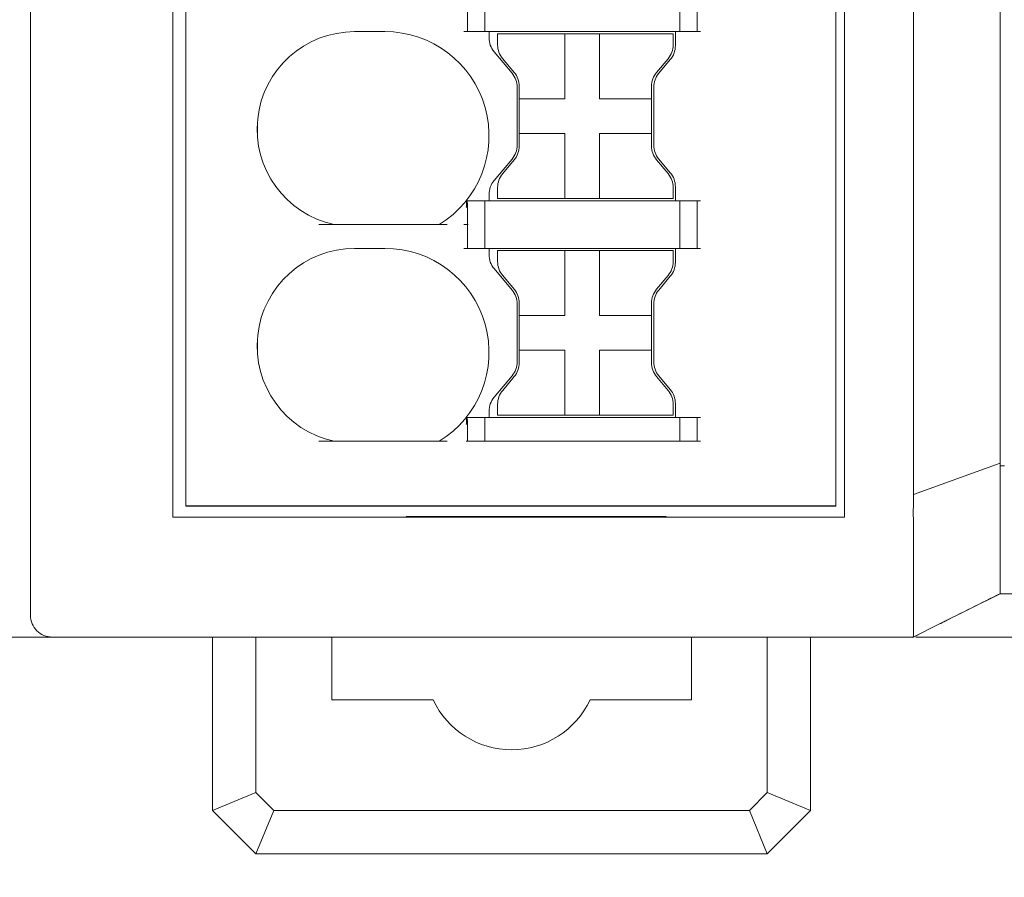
# Model space of a CAD drawing. Header units: millimetres. Extents: x -1114 to 1396, y -630 to 631.
# Tile 581 of 656: x 344 to 367, y 107 to 127. Entities that reach past the tile are written whole.
import ezdxf

# ---------------------------------------------------------------- set-up
doc = ezdxf.new("R2010")
doc.units = ezdxf.units.MM
doc.header["$MEASUREMENT"] = 0

msp = doc.modelspace()

# ---------------------------------------------------------------- linework, layer by layer
msp.add_line((362.6757, 115.9), (347.6757, 115.9))
at = {"lineweight": 18}
for points, knots in [([(1038.9843, -629.7647), (1038.9843, -629.7647), (-1111.4882, -629.7647), (-1111.4882, -629.7647), (-1111.4882, -629.7647), (-1111.4882, -629.7647), (-1111.4882, 630.7883), (-1111.4882, 630.7883), (-1111.4882, 630.7883), (-1111.4882, 630.7883), (1038.9843, 630.7883), (1038.9843, 630.7883)], [0, 0, 0, 0, 0.3333333, 0.3333333, 0.3333333, 0.3333333, 0.6666667, 0.6666667, 0.6666667, 0.6666667, 1, 1, 1, 1]), ([(364.4624, 116.8332), (364.4619, 117.3343), (364.462, 117.8353), (364.4621, 118.3364), (364.4621, 118.3364), (364.4621, 118.8375), (364.4621, 119.3385), (364.4621, 119.8396), (364.4621, 119.8396), (364.462, 120.8418), (364.4621, 121.8439), (364.4621, 122.846), (364.4621, 122.846), (364.4621, 124.8503), (364.4621, 126.8546), (364.4621, 128.8589), (364.4621, 128.8589), (364.4621, 132.8675), (364.4621, 136.876), (364.4621, 140.8846)], [0, 0, 0, 0, 0.2, 0.2, 0.2, 0.2, 0.4, 0.4, 0.4, 0.4, 0.6, 0.6, 0.6, 0.6, 0.8, 0.8, 0.8, 0.8, 1, 1, 1, 1]), ([(366.4621, 140.8846), (366.4621, 136.9741), (366.4621, 133.0635), (366.4621, 129.153), (366.4621, 129.153), (366.4621, 127.1977), (366.4621, 125.2425), (366.4621, 123.2872), (366.4621, 123.2872), (366.4621, 122.3095), (366.4621, 121.3319), (366.4621, 120.3543), (366.4621, 120.3543), (366.4621, 119.3766), (366.4621, 118.399), (366.4621, 117.4214)], [0, 0, 0, 0, 0.25, 0.25, 0.25, 0.25, 0.5, 0.5, 0.5, 0.5, 0.75, 0.75, 0.75, 0.75, 1, 1, 1, 1]), ([(351.571, 126.85), (350.4202, 126.85), (349.4549, 125.9816), (349.3335, 124.8372), (349.3335, 124.8372), (349.2122, 123.6928), (349.974, 122.6413), (351.0993, 122.4)], [0, 0, 0, 0, 0.5, 0.5, 0.5, 0.5, 1, 1, 1, 1]), ([(351.571, 126.85), (350.4202, 126.85), (349.4549, 125.9816), (349.3335, 124.8372), (349.3335, 124.8372), (349.2122, 123.6928), (349.974, 122.6413), (351.0993, 122.4)], [0, 0, 0, 0, 0.5, 0.5, 0.5, 0.5, 1, 1, 1, 1]), ([(353.519, 122.4), (354.438, 122.9595), (354.8724, 124.0622), (354.5819, 125.0981), (354.5819, 125.0981), (354.2913, 126.134), (353.3469, 126.85), (352.271, 126.85)], [0, 0, 0, 0, 0.5, 0.5, 0.5, 0.5, 1, 1, 1, 1]), ([(353.519, 122.4), (354.438, 122.9595), (354.8724, 124.0622), (354.5819, 125.0981), (354.5819, 125.0981), (354.2913, 126.134), (353.3469, 126.85), (352.271, 126.85)], [0, 0, 0, 0, 0.5, 0.5, 0.5, 0.5, 1, 1, 1, 1]), ([(354.1464, 122.7969), (354.1484, 122.8141), (354.1503, 122.8313), (354.1519, 122.8481), (354.1519, 122.8481), (354.153, 122.8602), (354.1539, 122.8722), (354.1545, 122.8841), (354.1545, 122.8841), (354.1554, 122.9006), (354.1558, 122.9172), (354.1547, 122.9291), (354.1547, 122.9291), (354.1539, 122.9377), (354.1523, 122.9439), (354.1507, 122.95)], [0, 0, 0, 0, 0.25, 0.25, 0.25, 0.25, 0.5, 0.5, 0.5, 0.5, 0.75, 0.75, 0.75, 0.75, 1, 1, 1, 1]), ([(354.1507, 122.95), (354.1532, 122.95), (354.156, 122.95), (354.1585, 122.95), (354.1585, 122.95), (354.1609, 122.95), (354.1631, 122.95), (354.1645, 122.95)], [0, 0, 0, 0, 0.5, 0.5, 0.5, 0.5, 1, 1, 1, 1]), ([(354.1645, 122.95), (354.1683, 122.934), (354.1723, 122.8951), (354.1733, 122.8797), (354.1733, 122.8797), (354.175, 122.8545), (354.1758, 122.8119), (354.1758, 122.7969)], [0, 0, 0, 0, 0.5, 0.5, 0.5, 0.5, 1, 1, 1, 1]), ([(351.571, 121.85), (350.4202, 121.85), (349.4549, 120.9816), (349.3335, 119.8372), (349.3335, 119.8372), (349.2122, 118.6928), (349.974, 117.6413), (351.0993, 117.4)], [0, 0, 0, 0, 0.5, 0.5, 0.5, 0.5, 1, 1, 1, 1]), ([(351.571, 121.85), (350.4202, 121.85), (349.4549, 120.9816), (349.3335, 119.8372), (349.3335, 119.8372), (349.2122, 118.6928), (349.974, 117.6413), (351.0993, 117.4)], [0, 0, 0, 0, 0.5, 0.5, 0.5, 0.5, 1, 1, 1, 1]), ([(353.519, 117.4), (354.438, 117.9595), (354.8724, 119.0622), (354.5819, 120.0981), (354.5819, 120.0981), (354.2913, 121.134), (353.3469, 121.85), (352.271, 121.85)], [0, 0, 0, 0, 0.5, 0.5, 0.5, 0.5, 1, 1, 1, 1]), ([(353.519, 117.4), (354.438, 117.9595), (354.8724, 119.0622), (354.5819, 120.0981), (354.5819, 120.0981), (354.2913, 121.134), (353.3469, 121.85), (352.271, 121.85)], [0, 0, 0, 0, 0.5, 0.5, 0.5, 0.5, 1, 1, 1, 1]), ([(354.1464, 117.7969), (354.1484, 117.8141), (354.1503, 117.8313), (354.1519, 117.8481), (354.1519, 117.8481), (354.153, 117.8602), (354.1539, 117.8722), (354.1545, 117.8841), (354.1545, 117.8841), (354.1554, 117.9006), (354.1558, 117.9172), (354.1547, 117.9291), (354.1547, 117.9291), (354.1539, 117.9377), (354.1523, 117.9439), (354.1507, 117.95)], [0, 0, 0, 0, 0.25, 0.25, 0.25, 0.25, 0.5, 0.5, 0.5, 0.5, 0.75, 0.75, 0.75, 0.75, 1, 1, 1, 1]), ([(354.1507, 117.95), (354.1532, 117.95), (354.156, 117.95), (354.1585, 117.95), (354.1585, 117.95), (354.1609, 117.95), (354.1631, 117.95), (354.1645, 117.95)], [0, 0, 0, 0, 0.5, 0.5, 0.5, 0.5, 1, 1, 1, 1]), ([(354.1645, 117.95), (354.1683, 117.934), (354.1723, 117.8951), (354.1733, 117.8797), (354.1733, 117.8797), (354.175, 117.8545), (354.1758, 117.8119), (354.1758, 117.7969)], [0, 0, 0, 0, 0.5, 0.5, 0.5, 0.5, 1, 1, 1, 1]), ([(366.4621, 113.8829), (366.4621, 113.8814), (366.4621, 113.9018), (366.4621, 113.9539), (366.4621, 113.9539), (366.4621, 114.006), (366.4621, 114.086), (366.4621, 114.191), (366.4621, 114.191), (366.4621, 114.401), (366.4621, 114.7128), (366.4621, 115.0745), (366.4621, 115.0745), (366.4621, 115.2553), (366.4621, 115.4477), (366.4621, 115.6441), (366.4621, 115.6441), (366.4621, 115.8404), (366.4621, 116.0388), (366.4621, 116.2363)], [0, 0, 0, 0, 0.2, 0.2, 0.2, 0.2, 0.4, 0.4, 0.4, 0.4, 0.6, 0.6, 0.6, 0.6, 0.8, 0.8, 0.8, 0.8, 1, 1, 1, 1]), ([(364.4635, 115.3558), (364.4639, 115.3995), (364.4638, 115.4433), (364.4634, 115.4872), (364.4634, 115.4872), (364.463, 115.5311), (364.4624, 115.5752), (364.4618, 115.6193), (364.4618, 115.6193), (364.4608, 115.7075), (364.4601, 115.7959), (364.4632, 115.8846)], [0, 0, 0, 0, 0.3333333, 0.3333333, 0.3333333, 0.3333333, 0.6666667, 0.6666667, 0.6666667, 0.6666667, 1, 1, 1, 1]), ([(364.4617, 112.8846), (364.4593, 112.8846), (364.461, 112.8885), (364.4626, 112.896), (364.4626, 112.896), (364.4634, 112.8998), (364.4642, 112.9045), (364.4645, 112.9102), (364.4645, 112.9102), (364.4646, 112.913), (364.4646, 112.916), (364.4645, 112.9193), (364.4645, 112.9193), (364.4643, 112.9226), (364.4639, 112.9261), (364.4636, 112.9298), (364.4636, 112.9298), (364.4625, 112.9448), (364.4621, 112.9635), (364.462, 112.9859), (364.462, 112.9859), (364.4619, 112.9971), (364.4619, 113.0092), (364.462, 113.0223), (364.462, 113.0223), (364.462, 113.0353), (364.4621, 113.0494), (364.4622, 113.0643), (364.4622, 113.0643), (364.4624, 113.0942), (364.4626, 113.1277), (364.4626, 113.1646), (364.4626, 113.1646), (364.4625, 113.183), (364.4625, 113.2023), (364.4624, 113.2225), (364.4624, 113.2225), (364.4624, 113.2427), (364.4623, 113.2639), (364.4623, 113.2857), (364.4623, 113.2857), (364.4621, 113.3294), (364.462, 113.3761), (364.462, 113.4258), (364.462, 113.4258), (364.4619, 113.4755), (364.4619, 113.5281), (364.462, 113.5836), (364.462, 113.5836), (364.462, 113.6392), (364.4621, 113.6977), (364.4622, 113.7592), (364.4622, 113.7592), (364.4623, 113.7899), (364.4623, 113.8214), (364.4624, 113.8536), (364.4624, 113.8536), (364.4624, 113.8697), (364.4624, 113.8861), (364.4624, 113.9025), (364.4624, 113.9025), (364.4624, 113.919), (364.4624, 113.9355), (364.4624, 113.9522), (364.4624, 113.9522), (364.4624, 114.019), (364.4622, 114.0879), (364.4621, 114.1587), (364.4621, 114.1587), (364.4621, 114.2296), (364.462, 114.3024), (364.4621, 114.3773), (364.4621, 114.3773), (364.4621, 114.4522), (364.4621, 114.5291), (364.4622, 114.608), (364.4622, 114.608), (364.4623, 114.6475), (364.4623, 114.6874), (364.4623, 114.7279), (364.4623, 114.7279), (364.4622, 114.7684), (364.4622, 114.8092), (364.4621, 114.8502), (364.4621, 114.8502), (364.4619, 115.0144), (364.4617, 115.1828), (364.4635, 115.3556)], [0, 0, 0, 0, 0.0454545, 0.0454545, 0.0454545, 0.0454545, 0.0909091, 0.0909091, 0.0909091, 0.0909091, 0.1363636, 0.1363636, 0.1363636, 0.1363636, 0.1818182, 0.1818182, 0.1818182, 0.1818182, 0.2272727, 0.2272727, 0.2272727, 0.2272727, 0.2727273, 0.2727273, 0.2727273, 0.2727273, 0.3181818, 0.3181818, 0.3181818, 0.3181818, 0.3636364, 0.3636364, 0.3636364, 0.3636364, 0.4090909, 0.4090909, 0.4090909, 0.4090909, 0.4545455, 0.4545455, 0.4545455, 0.4545455, 0.5, 0.5, 0.5, 0.5, 0.5454545, 0.5454545, 0.5454545, 0.5454545, 0.5909091, 0.5909091, 0.5909091, 0.5909091, 0.6363636, 0.6363636, 0.6363636, 0.6363636, 0.6818182, 0.6818182, 0.6818182, 0.6818182, 0.7272727, 0.7272727, 0.7272727, 0.7272727, 0.7727273, 0.7727273, 0.7727273, 0.7727273, 0.8181818, 0.8181818, 0.8181818, 0.8181818, 0.8636364, 0.8636364, 0.8636364, 0.8636364, 0.9090909, 0.9090909, 0.9090909, 0.9090909, 0.9545455, 0.9545455, 0.9545455, 0.9545455, 1, 1, 1, 1]), ([(365.0684, 113.187), (365.0853, 113.1954), (365.1022, 113.2038), (365.1191, 113.2123), (365.1191, 113.2123), (365.3461, 113.3257), (365.5728, 113.4388), (365.7975, 113.5511), (365.7975, 113.5511), (366.0249, 113.6647), (366.2503, 113.7775), (366.4741, 113.8895)], [0, 0, 0, 0, 0.3333333, 0.3333333, 0.3333333, 0.3333333, 0.6666667, 0.6666667, 0.6666667, 0.6666667, 1, 1, 1, 1]), ([(368.4621, 113.8839), (368.4291, 113.8835), (368.3963, 113.8835), (368.3637, 113.8838), (368.3637, 113.8838), (368.331, 113.8841), (368.2985, 113.8842), (368.2661, 113.8844), (368.2661, 113.8844), (368.2013, 113.8846), (368.137, 113.8847), (368.0733, 113.8847), (368.0733, 113.8847), (368.0096, 113.8846), (367.9464, 113.8846), (367.8837, 113.8846), (367.8837, 113.8846), (367.8524, 113.8846), (367.8212, 113.8846), (367.7902, 113.8846), (367.7902, 113.8846), (367.7592, 113.8847), (367.7286, 113.8847), (367.6984, 113.8847), (367.6984, 113.8847), (367.5776, 113.8847), (367.4629, 113.8846), (367.3544, 113.8846), (367.3544, 113.8846), (367.3273, 113.8846), (367.3006, 113.8846), (367.2742, 113.8846), (367.2742, 113.8846), (367.2479, 113.8846), (367.2219, 113.8846), (367.1964, 113.8846), (367.1964, 113.8846), (367.1454, 113.8846), (367.0967, 113.8846), (367.0502, 113.8847), (367.0502, 113.8847), (367.0037, 113.8847), (366.9593, 113.8847), (366.9175, 113.8848), (366.9175, 113.8848), (366.8756, 113.8848), (366.8363, 113.8847), (366.7997, 113.8847), (366.7997, 113.8847), (366.7631, 113.8847), (366.7291, 113.8847), (366.6981, 113.8846), (366.6981, 113.8846), (366.6826, 113.8846), (366.6678, 113.8846), (366.6537, 113.8846), (366.6537, 113.8846), (366.6397, 113.8846), (366.6263, 113.8846), (366.6138, 113.8846), (366.6138, 113.8846), (366.5637, 113.8846), (366.5261, 113.8847), (366.5006, 113.8846), (366.5006, 113.8846), (366.4879, 113.8845), (366.4783, 113.8844), (366.4718, 113.8842), (366.4718, 113.8842), (366.4686, 113.8841), (366.4661, 113.8839), (366.4645, 113.8838), (366.4645, 113.8838), (366.4629, 113.8836), (366.4621, 113.8836), (366.4621, 113.8839)], [0, 0, 0, 0, 0.0526316, 0.0526316, 0.0526316, 0.0526316, 0.1052632, 0.1052632, 0.1052632, 0.1052632, 0.1578947, 0.1578947, 0.1578947, 0.1578947, 0.2105263, 0.2105263, 0.2105263, 0.2105263, 0.2631579, 0.2631579, 0.2631579, 0.2631579, 0.3157895, 0.3157895, 0.3157895, 0.3157895, 0.3684211, 0.3684211, 0.3684211, 0.3684211, 0.4210526, 0.4210526, 0.4210526, 0.4210526, 0.4736842, 0.4736842, 0.4736842, 0.4736842, 0.5263158, 0.5263158, 0.5263158, 0.5263158, 0.5789474, 0.5789474, 0.5789474, 0.5789474, 0.6315789, 0.6315789, 0.6315789, 0.6315789, 0.6842105, 0.6842105, 0.6842105, 0.6842105, 0.7368421, 0.7368421, 0.7368421, 0.7368421, 0.7894737, 0.7894737, 0.7894737, 0.7894737, 0.8421053, 0.8421053, 0.8421053, 0.8421053, 0.8947368, 0.8947368, 0.8947368, 0.8947368, 0.9473684, 0.9473684, 0.9473684, 0.9473684, 1, 1, 1, 1]), ([(344.0923, 113.3846), (344.0923, 113.252), (344.145, 113.1248), (344.2388, 113.0311), (344.2388, 113.0311), (344.3325, 112.9373), (344.4597, 112.8846), (344.5923, 112.8846)], [0, 0, 0, 0, 0.5, 0.5, 0.5, 0.5, 1, 1, 1, 1]), ([(367.4992, 112.8846), (367.2889, 112.8846), (367.084, 112.8846), (366.8864, 112.8846), (366.8864, 112.8846), (366.837, 112.8846), (366.7881, 112.8846), (366.7396, 112.8846), (366.7396, 112.8846), (366.6911, 112.8846), (366.643, 112.8846), (366.5954, 112.8846), (366.5954, 112.8846), (366.5001, 112.8846), (366.4065, 112.8846), (366.3147, 112.8846), (366.3147, 112.8846), (366.2918, 112.8846), (366.2689, 112.8846), (366.2463, 112.8846), (366.2463, 112.8846), (366.2237, 112.8846), (366.2012, 112.8846), (366.179, 112.8846), (366.179, 112.8846), (366.1345, 112.8846), (366.0908, 112.8846), (366.0478, 112.8846), (366.0478, 112.8846), (365.9618, 112.8846), (365.8789, 112.8846), (365.7989, 112.8846), (365.7989, 112.8846), (365.7189, 112.8846), (365.6418, 112.8846), (365.5677, 112.8846), (365.5677, 112.8846), (365.4936, 112.8846), (365.4224, 112.8846), (365.3542, 112.8846), (365.3542, 112.8846), (365.3201, 112.8846), (365.2868, 112.8846), (365.2543, 112.8846), (365.2543, 112.8846), (365.2217, 112.8846), (365.1902, 112.8846), (365.1596, 112.8846), (365.1596, 112.8846), (365.0985, 112.8846), (365.0414, 112.8846), (364.9882, 112.8846), (364.9882, 112.8846), (364.9349, 112.8846), (364.8855, 112.8846), (364.8399, 112.8846), (364.8399, 112.8846), (364.7944, 112.8846), (364.7526, 112.8846), (364.7148, 112.8846), (364.7148, 112.8846), (364.6959, 112.8846), (364.678, 112.8846), (364.6611, 112.8846), (364.6611, 112.8846), (364.6526, 112.8846), (364.6444, 112.8846), (364.6364, 112.8846), (364.6364, 112.8846), (364.6285, 112.8846), (364.6208, 112.8846), (364.6134, 112.8846), (364.6134, 112.8846), (364.5839, 112.8846), (364.5588, 112.8846), (364.5379, 112.8846), (364.5379, 112.8846), (364.5325, 112.8846), (364.5274, 112.8846), (364.5226, 112.8846)], [0, 0, 0, 0, 0.05, 0.05, 0.05, 0.05, 0.1, 0.1, 0.1, 0.1, 0.15, 0.15, 0.15, 0.15, 0.2, 0.2, 0.2, 0.2, 0.25, 0.25, 0.25, 0.25, 0.3, 0.3, 0.3, 0.3, 0.35, 0.35, 0.35, 0.35, 0.4, 0.4, 0.4, 0.4, 0.45, 0.45, 0.45, 0.45, 0.5, 0.5, 0.5, 0.5, 0.55, 0.55, 0.55, 0.55, 0.6, 0.6, 0.6, 0.6, 0.65, 0.65, 0.65, 0.65, 0.7, 0.7, 0.7, 0.7, 0.75, 0.75, 0.75, 0.75, 0.8, 0.8, 0.8, 0.8, 0.85, 0.85, 0.85, 0.85, 0.9, 0.9, 0.9, 0.9, 0.95, 0.95, 0.95, 0.95, 1, 1, 1, 1]), ([(353.3819, 111.4346), (353.7115, 110.7328), (354.417, 110.2846), (355.1923, 110.2846), (355.1923, 110.2846), (355.9677, 110.2846), (356.6732, 110.7328), (357.0027, 111.4346)], [0, 0, 0, 0, 0.5, 0.5, 0.5, 0.5, 1, 1, 1, 1])]:
    msp.add_open_spline(points, degree=3, knots=knots, dxfattribs=at)
for points in [[(344.0923, 115.8846), (344.0923, 115.8846), (344.0923, 144.0846), (344.0923, 144.0846)], [(344.0923, 115.8846), (344.0923, 115.8846), (344.0923, 144.0846), (344.0923, 144.0846)], [(362.8757, 115.65), (362.8757, 115.65), (362.8757, 142.65), (362.8757, 142.65)], [(347.3757, 115.65), (347.3757, 115.65), (347.3757, 142.4154), (347.3757, 142.4154)], [(347.6757, 115.9), (347.6757, 115.9), (347.6757, 142.4), (347.6757, 142.4)], [(347.6757, 115.9), (347.6757, 115.9), (347.6757, 142.4), (347.6757, 142.4)], [(362.6757, 142.4), (362.6757, 142.4), (362.6757, 115.9), (362.6757, 115.9)], [(362.6757, 142.4), (362.6757, 142.4), (362.6757, 115.9), (362.6757, 115.9)], [(354.571, 126.85), (354.571, 126.85), (354.571, 127.95), (354.571, 127.95)], [(359.071, 126.85), (359.071, 126.85), (359.071, 127.95), (359.071, 127.95)], [(359.471, 126.85), (359.471, 126.85), (359.471, 127.95), (359.471, 127.95)], [(354.171, 127.4), (354.171, 127.4), (354.171, 126.85), (354.171, 126.85)], [(352.271, 126.85), (352.271, 126.85), (351.571, 126.85), (351.571, 126.85)], [(352.271, 126.85), (352.271, 126.85), (351.571, 126.85), (351.571, 126.85)], [(354.1871, 126.85), (354.1871, 126.85), (354.089, 126.85), (354.089, 126.85)], [(354.1871, 126.85), (354.1871, 126.85), (354.5549, 126.85), (354.5549, 126.85)], [(354.653, 126.85), (354.653, 126.85), (354.5549, 126.85), (354.5549, 126.85)], [(358.989, 126.85), (358.989, 126.85), (354.653, 126.85), (354.653, 126.85)], [(354.671, 126.85), (354.671, 126.85), (354.671, 126.7067), (354.671, 126.7067)], [(354.671, 126.85), (354.671, 126.85), (354.671, 126.7067), (354.671, 126.7067)], [(354.8697, 126.8), (354.8697, 126.8), (356.4197, 126.8), (356.4197, 126.8)], [(354.8697, 126.8), (354.8697, 126.8), (354.8697, 126.5461), (354.8697, 126.5461)], [(356.4197, 126.8), (356.4197, 126.8), (357.2197, 126.8), (357.2197, 126.8)], [(356.4197, 126.8), (356.4197, 126.8), (356.4197, 125.3), (356.4197, 125.3)], [(357.2197, 126.8), (357.2197, 126.8), (357.2197, 125.3), (357.2197, 125.3)], [(357.2197, 126.8), (357.2197, 126.8), (358.9197, 126.8), (358.9197, 126.8)], [(358.9197, 126.8), (358.9197, 126.8), (358.9197, 126.5461), (358.9197, 126.5461)], [(358.971, 126.5279), (358.971, 126.5279), (358.971, 126.85), (358.971, 126.85)], [(358.971, 126.5279), (358.971, 126.5279), (358.971, 126.85), (358.971, 126.85)], [(359.0871, 126.85), (359.0871, 126.85), (358.989, 126.85), (358.989, 126.85)], [(359.0871, 126.85), (359.0871, 126.85), (359.4549, 126.85), (359.4549, 126.85)], [(359.553, 126.85), (359.553, 126.85), (359.4549, 126.85), (359.4549, 126.85)], [(354.671, 126.7067), (354.671, 126.5891), (354.7124, 126.4753), (354.788, 126.3853)], [(354.671, 126.7067), (354.671, 126.5891), (354.7124, 126.4753), (354.788, 126.3853)], [(354.8697, 126.5461), (354.8697, 126.4286), (354.9112, 126.3148), (354.9867, 126.2247)], [(358.8028, 126.2247), (358.8783, 126.3148), (358.9197, 126.4286), (358.9197, 126.5461)], [(354.788, 126.3853), (354.788, 126.3853), (355.204, 125.8895), (355.204, 125.8895)], [(354.788, 126.3853), (354.788, 126.3853), (355.204, 125.8895), (355.204, 125.8895)], [(358.854, 126.2065), (358.9296, 126.2966), (358.971, 126.4104), (358.971, 126.5279)], [(358.854, 126.2065), (358.9296, 126.2966), (358.971, 126.4104), (358.971, 126.5279)], [(355.2528, 125.9076), (355.2528, 125.9076), (354.9867, 126.2247), (354.9867, 126.2247)], [(358.8028, 126.2247), (358.8028, 126.2247), (358.5367, 125.9076), (358.5367, 125.9076)], [(358.588, 125.8894), (358.588, 125.8894), (358.854, 126.2065), (358.854, 126.2065)], [(358.588, 125.8894), (358.588, 125.8894), (358.854, 126.2065), (358.854, 126.2065)], [(355.321, 125.5681), (355.321, 125.6856), (355.2796, 125.7994), (355.204, 125.8895)], [(355.321, 125.5681), (355.321, 125.6856), (355.2796, 125.7994), (355.204, 125.8895)], [(355.3697, 125.5863), (355.3697, 125.7038), (355.3283, 125.8176), (355.2528, 125.9076)], [(358.5367, 125.9076), (358.4612, 125.8176), (358.4197, 125.7038), (358.4197, 125.5863)], [(358.588, 125.8894), (358.5124, 125.7994), (358.471, 125.6856), (358.471, 125.5681)], [(358.588, 125.8894), (358.5124, 125.7994), (358.471, 125.6856), (358.471, 125.5681)], [(355.321, 125.5681), (355.321, 125.5681), (355.321, 124.232), (355.321, 124.232)], [(355.321, 125.5681), (355.321, 125.5681), (355.321, 124.232), (355.321, 124.232)], [(355.3697, 125.3), (355.3697, 125.3), (355.3697, 125.5863), (355.3697, 125.5863)], [(358.4197, 125.5863), (358.4197, 125.5863), (358.4197, 125.3), (358.4197, 125.3)], [(358.471, 124.232), (358.471, 124.232), (358.471, 125.5681), (358.471, 125.5681)], [(358.471, 124.232), (358.471, 124.232), (358.471, 125.5681), (358.471, 125.5681)], [(355.3697, 125.3), (355.3697, 125.3), (355.3697, 124.5), (355.3697, 124.5)], [(356.4197, 125.3), (356.4197, 125.3), (355.3697, 125.3), (355.3697, 125.3)], [(358.4197, 125.3), (358.4197, 125.3), (357.2197, 125.3), (357.2197, 125.3)], [(358.4197, 124.5), (358.4197, 124.5), (358.4197, 125.3), (358.4197, 125.3)], [(349.326, 124.4501), (349.326, 124.4501), (349.326, 124.75), (349.326, 124.75)], [(355.3697, 124.5), (355.3697, 124.5), (356.4197, 124.5), (356.4197, 124.5)], [(355.3697, 124.2138), (355.3697, 124.2138), (355.3697, 124.5), (355.3697, 124.5)], [(356.4197, 124.5), (356.4197, 124.5), (356.4197, 123.9835), (356.4197, 123.9835)], [(357.2197, 124.5), (357.2197, 124.5), (357.2197, 123.9835), (357.2197, 123.9835)], [(357.2197, 124.5), (357.2197, 124.5), (358.4197, 124.5), (358.4197, 124.5)], [(358.4197, 124.5), (358.4197, 124.5), (358.4197, 124.2138), (358.4197, 124.2138)], [(355.204, 123.9106), (355.2796, 124.0007), (355.321, 124.1145), (355.321, 124.232)], [(355.204, 123.9106), (355.2796, 124.0007), (355.321, 124.1145), (355.321, 124.232)], [(355.2528, 123.8924), (355.3283, 123.9825), (355.3697, 124.0963), (355.3697, 124.2138)], [(358.4197, 124.2138), (358.4197, 124.0963), (358.4612, 123.9825), (358.5367, 123.8924)], [(358.471, 124.232), (358.471, 124.1145), (358.5124, 124.0007), (358.588, 123.9106)], [(358.471, 124.232), (358.471, 124.1145), (358.5124, 124.0007), (358.588, 123.9106)], [(355.204, 123.9106), (355.204, 123.9106), (354.788, 123.4148), (354.788, 123.4148)], [(355.204, 123.9106), (355.204, 123.9106), (354.788, 123.4148), (354.788, 123.4148)], [(354.9867, 123.5754), (354.9867, 123.5754), (355.2528, 123.8924), (355.2528, 123.8924)], [(356.4197, 123.9835), (356.4197, 123.9835), (356.4197, 123), (356.4197, 123)], [(357.2197, 123.9835), (357.2197, 123.9835), (357.2197, 123), (357.2197, 123)], [(358.5367, 123.8924), (358.5367, 123.8924), (358.8028, 123.5754), (358.8028, 123.5754)], [(358.854, 123.5936), (358.854, 123.5936), (358.588, 123.9106), (358.588, 123.9106)], [(358.854, 123.5936), (358.854, 123.5936), (358.588, 123.9106), (358.588, 123.9106)], [(358.971, 123.2722), (358.971, 123.3897), (358.9296, 123.5035), (358.854, 123.5936)], [(358.971, 123.2722), (358.971, 123.3897), (358.9296, 123.5035), (358.854, 123.5936)], [(354.788, 123.4148), (354.7124, 123.3248), (354.671, 123.211), (354.671, 123.0934)], [(354.788, 123.4148), (354.7124, 123.3248), (354.671, 123.211), (354.671, 123.0934)], [(354.9867, 123.5754), (354.9112, 123.4853), (354.8697, 123.3715), (354.8697, 123.254)], [(358.9197, 123.254), (358.9197, 123.3715), (358.8783, 123.4853), (358.8028, 123.5754)], [(354.8697, 123.254), (354.8697, 123.254), (354.8697, 123), (354.8697, 123)], [(358.9197, 123.254), (358.9197, 123.254), (358.9197, 123), (358.9197, 123)], [(358.971, 122.95), (358.971, 122.95), (358.971, 123.2722), (358.971, 123.2722)], [(358.971, 122.95), (358.971, 122.95), (358.971, 123.2722), (358.971, 123.2722)], [(354.5549, 122.95), (354.5549, 122.95), (354.1645, 122.95), (354.1645, 122.95)], [(354.5549, 122.95), (354.5549, 122.95), (354.653, 122.95), (354.653, 122.95)], [(354.571, 122.95), (354.571, 122.95), (354.571, 121.85), (354.571, 121.85)], [(358.989, 122.95), (358.989, 122.95), (354.653, 122.95), (354.653, 122.95)], [(354.671, 123.0934), (354.671, 123.0934), (354.671, 122.95), (354.671, 122.95)], [(354.671, 123.0934), (354.671, 123.0934), (354.671, 122.95), (354.671, 122.95)], [(354.8697, 123), (354.8697, 123), (356.4197, 123), (356.4197, 123)], [(356.4197, 123), (356.4197, 123), (357.2197, 123), (357.2197, 123)], [(357.2197, 123), (357.2197, 123), (358.9197, 123), (358.9197, 123)], [(358.989, 122.95), (358.989, 122.95), (359.0871, 122.95), (359.0871, 122.95)], [(359.071, 122.95), (359.071, 122.95), (359.071, 121.85), (359.071, 121.85)], [(359.4549, 122.95), (359.4549, 122.95), (359.0871, 122.95), (359.0871, 122.95)], [(359.4549, 122.95), (359.4549, 122.95), (359.553, 122.95), (359.553, 122.95)], [(359.471, 121.85), (359.471, 121.85), (359.471, 122.95), (359.471, 122.95)], [(354.1464, 122.7969), (354.1464, 122.7969), (354.1758, 122.7969), (354.1758, 122.7969)], [(354.171, 122.7969), (354.171, 122.7969), (354.171, 122.4), (354.171, 122.4)], [(353.7019, 122.4), (353.7019, 122.4), (350.7449, 122.4), (350.7449, 122.4)], [(354.089, 122.4), (354.089, 122.4), (354.1871, 122.4), (354.1871, 122.4)], [(354.171, 122.4), (354.171, 122.4), (354.171, 121.85), (354.171, 121.85)], [(352.271, 121.85), (352.271, 121.85), (351.571, 121.85), (351.571, 121.85)], [(352.271, 121.85), (352.271, 121.85), (351.571, 121.85), (351.571, 121.85)], [(354.1871, 121.85), (354.1871, 121.85), (354.089, 121.85), (354.089, 121.85)], [(354.1871, 121.85), (354.1871, 121.85), (354.5549, 121.85), (354.5549, 121.85)], [(354.653, 121.85), (354.653, 121.85), (354.5549, 121.85), (354.5549, 121.85)], [(358.989, 121.85), (358.989, 121.85), (354.653, 121.85), (354.653, 121.85)], [(354.671, 121.85), (354.671, 121.85), (354.671, 121.7067), (354.671, 121.7067)], [(354.671, 121.85), (354.671, 121.85), (354.671, 121.7067), (354.671, 121.7067)], [(354.8697, 121.8), (354.8697, 121.8), (356.4197, 121.8), (356.4197, 121.8)], [(354.8697, 121.8), (354.8697, 121.8), (354.8697, 121.5461), (354.8697, 121.5461)], [(356.4197, 121.8), (356.4197, 121.8), (357.2197, 121.8), (357.2197, 121.8)], [(356.4197, 121.8), (356.4197, 121.8), (356.4197, 120.3), (356.4197, 120.3)], [(357.2197, 121.8), (357.2197, 121.8), (358.9197, 121.8), (358.9197, 121.8)], [(357.2197, 121.8), (357.2197, 121.8), (357.2197, 120.3), (357.2197, 120.3)], [(358.9197, 121.8), (358.9197, 121.8), (358.9197, 121.5461), (358.9197, 121.5461)], [(358.971, 121.5279), (358.971, 121.5279), (358.971, 121.85), (358.971, 121.85)], [(358.971, 121.5279), (358.971, 121.5279), (358.971, 121.85), (358.971, 121.85)], [(359.0871, 121.85), (359.0871, 121.85), (358.989, 121.85), (358.989, 121.85)], [(359.0871, 121.85), (359.0871, 121.85), (359.4549, 121.85), (359.4549, 121.85)], [(359.553, 121.85), (359.553, 121.85), (359.4549, 121.85), (359.4549, 121.85)], [(354.671, 121.7067), (354.671, 121.5891), (354.7124, 121.4753), (354.788, 121.3853)], [(354.671, 121.7067), (354.671, 121.5891), (354.7124, 121.4753), (354.788, 121.3853)], [(354.8697, 121.5461), (354.8697, 121.4286), (354.9112, 121.3148), (354.9867, 121.2247)], [(358.8028, 121.2247), (358.8783, 121.3148), (358.9197, 121.4286), (358.9197, 121.5461)], [(354.788, 121.3853), (354.788, 121.3853), (355.204, 120.8895), (355.204, 120.8895)], [(354.788, 121.3853), (354.788, 121.3853), (355.204, 120.8895), (355.204, 120.8895)], [(358.854, 121.2065), (358.9296, 121.2966), (358.971, 121.4104), (358.971, 121.5279)], [(358.854, 121.2065), (358.9296, 121.2966), (358.971, 121.4104), (358.971, 121.5279)], [(355.2528, 120.9076), (355.2528, 120.9076), (354.9867, 121.2247), (354.9867, 121.2247)], [(358.8028, 121.2247), (358.8028, 121.2247), (358.5367, 120.9076), (358.5367, 120.9076)], [(358.588, 120.8894), (358.588, 120.8894), (358.854, 121.2065), (358.854, 121.2065)], [(358.588, 120.8894), (358.588, 120.8894), (358.854, 121.2065), (358.854, 121.2065)], [(355.321, 120.5681), (355.321, 120.6856), (355.2796, 120.7994), (355.204, 120.8895)], [(355.321, 120.5681), (355.321, 120.6856), (355.2796, 120.7994), (355.204, 120.8895)], [(355.3697, 120.5863), (355.3697, 120.7038), (355.3283, 120.8176), (355.2528, 120.9076)], [(358.5367, 120.9076), (358.4612, 120.8176), (358.4197, 120.7038), (358.4197, 120.5863)], [(358.588, 120.8894), (358.5124, 120.7994), (358.471, 120.6856), (358.471, 120.5681)], [(358.588, 120.8894), (358.5124, 120.7994), (358.471, 120.6856), (358.471, 120.5681)], [(355.321, 120.5681), (355.321, 120.5681), (355.321, 119.232), (355.321, 119.232)], [(355.321, 120.5681), (355.321, 120.5681), (355.321, 119.232), (355.321, 119.232)], [(355.3697, 120.3), (355.3697, 120.3), (355.3697, 120.5863), (355.3697, 120.5863)], [(358.4197, 120.5863), (358.4197, 120.5863), (358.4197, 120.3), (358.4197, 120.3)], [(358.471, 119.232), (358.471, 119.232), (358.471, 120.5681), (358.471, 120.5681)], [(358.471, 119.232), (358.471, 119.232), (358.471, 120.5681), (358.471, 120.5681)], [(355.3697, 120.3), (355.3697, 120.3), (355.3697, 119.5), (355.3697, 119.5)], [(356.4197, 120.3), (356.4197, 120.3), (355.3697, 120.3), (355.3697, 120.3)], [(358.4197, 120.3), (358.4197, 120.3), (357.2197, 120.3), (357.2197, 120.3)], [(358.4197, 119.5), (358.4197, 119.5), (358.4197, 120.3), (358.4197, 120.3)], [(349.326, 119.4501), (349.326, 119.4501), (349.326, 119.75), (349.326, 119.75)], [(355.3697, 119.5), (355.3697, 119.5), (356.4197, 119.5), (356.4197, 119.5)], [(355.3697, 119.2138), (355.3697, 119.2138), (355.3697, 119.5), (355.3697, 119.5)], [(356.4197, 119.5), (356.4197, 119.5), (356.4197, 118.9835), (356.4197, 118.9835)], [(357.2197, 119.5), (357.2197, 119.5), (358.4197, 119.5), (358.4197, 119.5)], [(357.2197, 119.5), (357.2197, 119.5), (357.2197, 118.9835), (357.2197, 118.9835)], [(358.4197, 119.5), (358.4197, 119.5), (358.4197, 119.2138), (358.4197, 119.2138)], [(355.204, 118.9106), (355.2796, 119.0007), (355.321, 119.1145), (355.321, 119.232)], [(355.204, 118.9106), (355.2796, 119.0007), (355.321, 119.1145), (355.321, 119.232)], [(355.2528, 118.8924), (355.3283, 118.9825), (355.3697, 119.0963), (355.3697, 119.2138)], [(358.4197, 119.2138), (358.4197, 119.0963), (358.4612, 118.9825), (358.5367, 118.8924)], [(358.471, 119.232), (358.471, 119.1145), (358.5124, 119.0007), (358.588, 118.9106)], [(358.471, 119.232), (358.471, 119.1145), (358.5124, 119.0007), (358.588, 118.9106)], [(355.204, 118.9106), (355.204, 118.9106), (354.788, 118.4148), (354.788, 118.4148)], [(355.204, 118.9106), (355.204, 118.9106), (354.788, 118.4148), (354.788, 118.4148)], [(354.9867, 118.5754), (354.9867, 118.5754), (355.2528, 118.8924), (355.2528, 118.8924)], [(356.4197, 118.9835), (356.4197, 118.9835), (356.4197, 118), (356.4197, 118)], [(357.2197, 118.9835), (357.2197, 118.9835), (357.2197, 118), (357.2197, 118)], [(358.5367, 118.8924), (358.5367, 118.8924), (358.8028, 118.5754), (358.8028, 118.5754)], [(358.854, 118.5936), (358.854, 118.5936), (358.588, 118.9106), (358.588, 118.9106)], [(358.854, 118.5936), (358.854, 118.5936), (358.588, 118.9106), (358.588, 118.9106)], [(358.971, 118.2722), (358.971, 118.3897), (358.9296, 118.5035), (358.854, 118.5936)], [(358.971, 118.2722), (358.971, 118.3897), (358.9296, 118.5035), (358.854, 118.5936)], [(354.788, 118.4148), (354.7124, 118.3248), (354.671, 118.211), (354.671, 118.0934)], [(354.788, 118.4148), (354.7124, 118.3248), (354.671, 118.211), (354.671, 118.0934)], [(354.9867, 118.5754), (354.9112, 118.4853), (354.8697, 118.3715), (354.8697, 118.254)], [(358.9197, 118.254), (358.9197, 118.3715), (358.8783, 118.4853), (358.8028, 118.5754)], [(354.8697, 118.254), (354.8697, 118.254), (354.8697, 118), (354.8697, 118)], [(358.9197, 118.254), (358.9197, 118.254), (358.9197, 118), (358.9197, 118)], [(358.971, 117.95), (358.971, 117.95), (358.971, 118.2722), (358.971, 118.2722)], [(358.971, 117.95), (358.971, 117.95), (358.971, 118.2722), (358.971, 118.2722)], [(354.5549, 117.95), (354.5549, 117.95), (354.1645, 117.95), (354.1645, 117.95)], [(354.5549, 117.95), (354.5549, 117.95), (354.653, 117.95), (354.653, 117.95)], [(354.571, 117.95), (354.571, 117.95), (354.571, 117.4), (354.571, 117.4)], [(358.989, 117.95), (358.989, 117.95), (354.653, 117.95), (354.653, 117.95)], [(354.671, 118.0934), (354.671, 118.0934), (354.671, 117.95), (354.671, 117.95)], [(354.671, 118.0934), (354.671, 118.0934), (354.671, 117.95), (354.671, 117.95)], [(354.8697, 118), (354.8697, 118), (356.4197, 118), (356.4197, 118)], [(356.4197, 118), (356.4197, 118), (357.2197, 118), (357.2197, 118)], [(357.2197, 118), (357.2197, 118), (358.9197, 118), (358.9197, 118)], [(358.989, 117.95), (358.989, 117.95), (359.0871, 117.95), (359.0871, 117.95)], [(359.071, 117.4), (359.071, 117.4), (359.071, 117.95), (359.071, 117.95)], [(359.4549, 117.95), (359.4549, 117.95), (359.0871, 117.95), (359.0871, 117.95)], [(359.4549, 117.95), (359.4549, 117.95), (359.553, 117.95), (359.553, 117.95)], [(359.471, 117.4), (359.471, 117.4), (359.471, 117.95), (359.471, 117.95)], [(354.1464, 117.7969), (354.1464, 117.7969), (354.1758, 117.7969), (354.1758, 117.7969)], [(354.171, 117.7969), (354.171, 117.7969), (354.171, 117.4), (354.171, 117.4)], [(353.7019, 117.4), (353.7019, 117.4), (350.7449, 117.4), (350.7449, 117.4)], [(354.1758, 117.4), (354.1758, 117.4), (354.1464, 117.4), (354.1464, 117.4)], [(354.5549, 117.4), (354.5549, 117.4), (354.1758, 117.4), (354.1758, 117.4)], [(354.653, 117.4), (354.653, 117.4), (354.5549, 117.4), (354.5549, 117.4)], [(354.653, 117.4), (354.653, 117.4), (358.989, 117.4), (358.989, 117.4)], [(359.0871, 117.4), (359.0871, 117.4), (358.989, 117.4), (358.989, 117.4)], [(359.4549, 117.4), (359.4549, 117.4), (359.0871, 117.4), (359.0871, 117.4)], [(359.553, 117.4), (359.553, 117.4), (359.4549, 117.4), (359.4549, 117.4)], [(366.4621, 117.4214), (366.4621, 117.2245), (366.4621, 117.0265), (366.4621, 116.829)], [(364.4644, 116.093), (364.4602, 116.3397), (364.4626, 116.5865), (364.4624, 116.8332)], [(366.4621, 116.8956), (366.4621, 116.8956), (364.4632, 116.1766), (364.4632, 116.1766)], [(366.5621, 116.8346), (366.5621, 116.8346), (366.4621, 116.8346), (366.4621, 116.8346)], [(366.4621, 116.2363), (366.4621, 116.4337), (366.4621, 116.6314), (366.4621, 116.829)], [(364.4632, 115.8846), (364.4656, 115.954), (364.4655, 116.0235), (364.4644, 116.093)], [(344.0923, 113.3846), (344.0923, 113.3846), (344.0923, 115.8846), (344.0923, 115.8846)], [(348.1757, 115.9), (348.1757, 115.9), (347.6757, 115.9), (347.6757, 115.9)], [(362.1757, 115.9), (362.1757, 115.9), (348.1757, 115.9), (348.1757, 115.9)], [(362.6757, 115.9), (362.6757, 115.9), (362.1757, 115.9), (362.1757, 115.9)], [(347.3757, 115.65), (347.3757, 115.65), (362.8757, 115.65), (362.8757, 115.65)], [(358.7591, 115.6654), (358.7591, 115.6654), (352.7591, 115.6654), (352.7591, 115.6654)], [(352.7591, 115.6654), (352.7591, 115.6654), (352.7591, 115.65), (352.7591, 115.65)], [(354.1591, 115.6502), (354.1591, 115.6502), (354.1591, 115.6654), (354.1591, 115.6654)], [(356.1591, 115.6654), (356.1591, 115.6654), (356.1591, 115.6502), (356.1591, 115.6502)], [(358.7591, 115.65), (358.7591, 115.65), (358.7591, 115.6654), (358.7591, 115.6654)], [(365.0684, 113.187), (365.0684, 113.187), (366.4621, 113.8829), (366.4621, 113.8829)], [(364.4421, 112.8741), (364.4421, 112.8741), (365.0684, 113.187), (365.0684, 113.187)], [(364.4634, 112.8846), (364.4634, 112.8846), (364.7067, 113.0063), (364.7067, 113.0063)], [(344.5923, 112.8846), (344.5923, 112.8846), (343.5923, 112.8846), (343.5923, 112.8846)], [(354.5269, 112.8846), (354.5269, 112.8846), (344.5923, 112.8846), (344.5923, 112.8846)], [(364.4617, 112.8846), (364.4617, 112.8846), (344.5923, 112.8846), (344.5923, 112.8846)], [(348.2923, 108.8846), (348.2923, 108.8846), (348.2923, 112.8846), (348.2923, 112.8846)], [(349.2923, 112.8846), (349.2923, 112.8846), (349.2923, 109.2988), (349.2923, 109.2988)], [(351.0423, 112.8846), (351.0423, 112.8846), (351.0423, 111.4346), (351.0423, 111.4346)], [(364.4615, 112.8846), (364.4615, 112.8846), (354.5269, 112.8846), (354.5269, 112.8846)], [(359.3423, 111.4346), (359.3423, 111.4346), (359.3423, 112.8846), (359.3423, 112.8846)], [(361.0923, 109.2988), (361.0923, 109.2988), (361.0923, 112.8846), (361.0923, 112.8846)], [(362.0923, 112.8846), (362.0923, 112.8846), (362.0923, 108.8846), (362.0923, 108.8846)], [(351.0423, 111.4346), (351.0423, 111.4346), (353.3819, 111.4346), (353.3819, 111.4346)], [(357.0027, 111.4346), (357.0027, 111.4346), (359.3423, 111.4346), (359.3423, 111.4346)], [(348.2923, 108.8846), (348.2923, 108.8846), (349.2923, 109.2988), (349.2923, 109.2988)], [(349.2923, 109.2988), (349.2923, 109.2988), (349.7065, 108.8846), (349.7065, 108.8846)], [(360.6781, 108.8846), (360.6781, 108.8846), (361.0923, 109.2988), (361.0923, 109.2988)], [(362.0923, 108.8846), (362.0923, 108.8846), (361.0923, 109.2988), (361.0923, 109.2988)], [(349.2923, 107.8846), (349.2923, 107.8846), (348.2923, 108.8846), (348.2923, 108.8846)], [(349.2923, 107.8846), (349.2923, 107.8846), (349.7065, 108.8846), (349.7065, 108.8846)], [(349.7065, 108.8846), (349.7065, 108.8846), (360.6781, 108.8846), (360.6781, 108.8846)], [(361.0923, 107.8846), (361.0923, 107.8846), (360.6781, 108.8846), (360.6781, 108.8846)], [(362.0923, 108.8846), (362.0923, 108.8846), (361.0923, 107.8846), (361.0923, 107.8846)], [(361.0923, 107.8846), (361.0923, 107.8846), (349.2923, 107.8846), (349.2923, 107.8846)]]:
    msp.add_open_spline(points, degree=3, dxfattribs=at)

doc.saveas('drawing.dxf')
